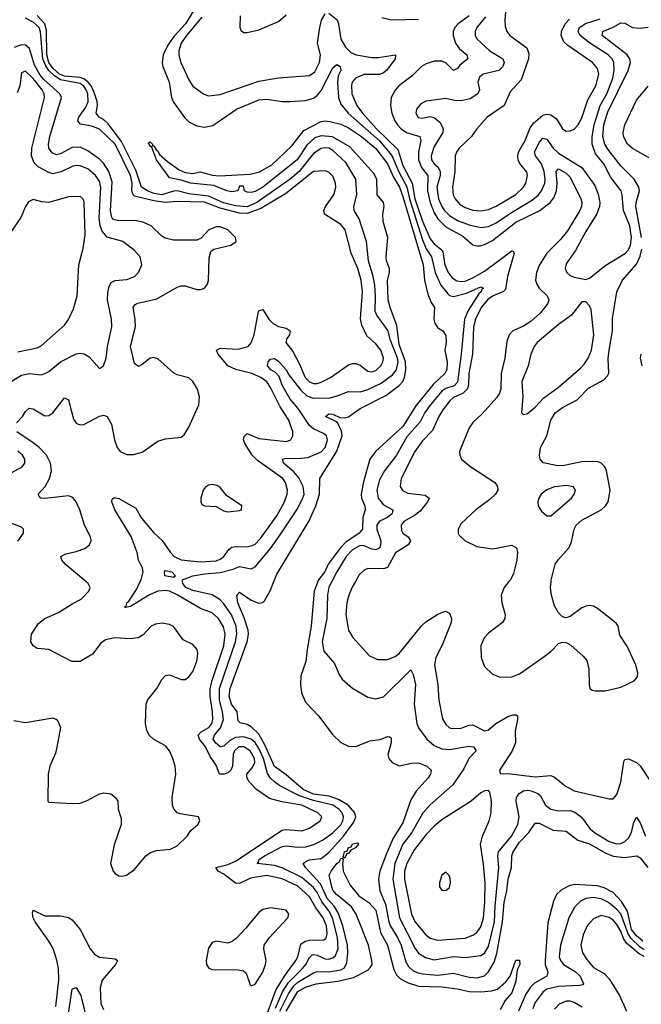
# Model space of a CAD drawing. Header units: inches. Extents: x 1649636 to 1815363, y 506543 to 641975.
# Tile 593 of 656: x 1751440 to 1754635, y 597825 to 602891. Entities that reach past the tile are written whole.
import ezdxf

# ---------------------------------------------------------------- set-up
doc = ezdxf.new("R2010")
doc.units = ezdxf.units.IN
doc.header["$MEASUREMENT"] = 0
doc.layers.add('B7559', color=7, linetype='Continuous')
doc.layers.add('B7650', color=7, linetype='Continuous')

msp = doc.modelspace()

# ---------------------------------------------------------------- linework, layer by layer
at = {"layer": 'B7559', "color": 5}
for points, elevation in [([(1751410, 599285.7), (1751470, 599275.8), (1751610, 599299.5), (1751630, 599290.4), (1751638.4, 599278.4), (1751649, 599249), (1751631.5, 599148.5), (1751623.3, 599116.7), (1751595.3, 599050), (1751586.7, 599010), (1751584.7, 598870), (1751590, 598866), (1751710, 598858.9), (1751750, 598860.9), (1751786.7, 598873.3), (1751850, 598908.7), (1751870, 598912.9), (1751907.7, 598907.7), (1751932.4, 598890), (1751943.7, 598870), (1751946, 598830), (1751961, 598781), (1751962.4, 598750), (1751925.1, 598645.1), (1751907, 598550), (1751920.4, 598510), (1751930, 598498), (1751950, 598486.7), (1751964.4, 598484.4), (1751989, 598490), (1752030, 598518.4), (1752087.6, 598590), (1752112.9, 598607.1), (1752143.1, 598616.9), (1752215.5, 598624.4), (1752250, 598640.3), (1752300.4, 598690), (1752319.6, 598720.4), (1752356.2, 598750), (1752366.6, 598770), (1752359, 598790), (1752265.5, 598805.5), (1752250, 598810.9), (1752231.7, 598831.7), (1752225.6, 598850), (1752223.6, 598890), (1752243.4, 599010), (1752238.5, 599050), (1752226.9, 599090), (1752209.9, 599130), (1752190, 599155.9), (1752130, 599187.7), (1752107.9, 599207.9), (1752093.2, 599233.2), (1752087.5, 599270), (1752089.8, 599370), (1752097.8, 599390), (1752144.1, 599450), (1752170, 599497), (1752190, 599516.5), (1752210, 599520.9), (1752270, 599495.6), (1752290, 599496.8), (1752310, 599510.9), (1752330, 599537.4), (1752349.9, 599590), (1752355.1, 599630), (1752352.5, 599650), (1752330, 599677.3), (1752280.3, 599700.3), (1752230, 599768.9), (1752210, 599779.5), (1752170, 599786.1), (1752138.4, 599781.6), (1752115.6, 599770), (1752074.5, 599725.5), (1752049.6, 599710.4), (1752010, 599705.3), (1751929.2, 599710.8), (1751880.2, 599699.8), (1751856.9, 599683.1), (1751813.8, 599626.2), (1751750, 599589.8), (1751708.6, 599588.6), (1751590, 599650.6), (1751530, 599655.8), (1751509.2, 599669.2), (1751498, 599690), (1751501.4, 599730), (1751536.1, 599783.9), (1751570, 599809.4), (1751639.2, 599840.8), (1751710, 599886.3), (1751756, 599910), (1751795.6, 599950), (1751801.7, 599970), (1751791.1, 599990), (1751779.3, 600000)], 520), ([(1752694.9, 597730), (1752757.8, 597902.3), (1752804.3, 597975.7), (1752858.9, 598050), (1752869.3, 598070), (1752885.9, 598134.1), (1752906.8, 598150), (1752930, 598155.7), (1753003.7, 598156.3), (1753014.8, 598165.2), (1753021.1, 598190), (1753016.6, 598230), (1752999.6, 598270), (1752962.1, 598322.1), (1752930, 598379.1), (1752870, 598433.5), (1752790, 598470.5), (1752710, 598487.6), (1752626.1, 598473.9), (1752570, 598446.4), (1752550, 598449.4), (1752490, 598495.2), (1752460.5, 598510), (1752447.7, 598530), (1752510, 598545.2), (1752550, 598561.8), (1752790, 598720.7), (1752810, 598724.5), (1752890, 598718.2), (1752930, 598731.3), (1752984.8, 598770), (1752993.8, 598790), (1752973.1, 598810), (1752890.7, 598850), (1752787.1, 598867.1), (1752723.9, 598883.9), (1752657.9, 598930), (1752619.1, 598970), (1752607.6, 598992.4), (1752607.2, 599010), (1752636.3, 599043.7), (1752649.2, 599070), (1752647.2, 599090), (1752624.2, 599130), (1752592.3, 599150), (1752566.3, 599150), (1752543.5, 599130), (1752537.1, 599110), (1752534.4, 599050), (1752525, 599030), (1752510, 599017.1), (1752491, 599009), (1752467.3, 599010), (1752450, 599055.3), (1752419.8, 599099.8), (1752395.5, 599150), (1752365.1, 599190), (1752356.9, 599210), (1752372.7, 599227.3), (1752412.3, 599250), (1752427, 599270), (1752432.4, 599290), (1752431.1, 599328.9), (1752418.7, 599410), (1752419.5, 599450), (1752428.8, 599491.2), (1752490, 599670.3), (1752496.8, 599730), (1752487.1, 599767.1), (1752462.3, 599810), (1752430, 599839.9), (1752370, 599862.4), (1752250, 599932.5), (1752210, 599950.3), (1752190, 599954.1), (1752150, 599951.2), (1752107.8, 599932.2), (1752010, 599872.5), (1751986.3, 599866.3), (1751978, 599870), (1751986.6, 599873.4), (1751990.8, 599890), (1752001.1, 599898.9), (1752040, 599960), (1752059.9, 600000)], 480), ([(1752754.2, 597805.7), (1752790.9, 597889.1), (1752822.2, 597937.8), (1752893.9, 598010), (1752910.6, 598030), (1752930, 598065.8), (1752942.3, 598077.7), (1752950, 598082.3), (1752970, 598078.8), (1753010, 598059.1), (1753030, 598058.2), (1753050, 598064.8), (1753063.3, 598076.7), (1753076.8, 598110), (1753073.6, 598170), (1753048, 598270), (1753030, 598306.4), (1752992.6, 598352.6), (1752970, 598400.5), (1752950, 598426.7), (1752890, 598477.9), (1752790, 598526.9), (1752750, 598539.6), (1752660.5, 598550), (1752666.2, 598553.9), (1752670.7, 598570), (1752698.8, 598590), (1752790, 598637.2), (1752810, 598640.5), (1752870, 598633.9), (1752910, 598636), (1752952.3, 598647.7), (1752997.3, 598670), (1753050, 598707.2), (1753090, 598749.6), (1753100.7, 598770), (1753104.4, 598790), (1753097.8, 598810), (1753080.6, 598830), (1753050, 598850.6), (1752950, 598873.9), (1752878.1, 598898.1), (1752777.7, 598950), (1752750, 598969.9), (1752728.9, 598988.9), (1752713.3, 599013.3), (1752694, 599090), (1752670, 599141.2), (1752650, 599172.9), (1752630, 599189.1), (1752590, 599201.9), (1752550, 599198.5), (1752519.3, 599180.7), (1752490, 599153.7), (1752470, 599149.3), (1752445.8, 599170), (1752434.8, 599190), (1752441.3, 599210), (1752471.8, 599248.2), (1752486.9, 599290), (1752483.2, 599330), (1752467, 599390), (1752466.4, 599450), (1752549.4, 599690), (1752556.3, 599730), (1752552.8, 599770), (1752528.6, 599828.6), (1752490, 599885.6), (1752470, 599906.5), (1752430, 599932.3), (1752330, 599953.7), (1752293.8, 599970), (1752279.1, 599990), (1752277.7, 600000)], 460), ([(1752777.1, 597790), (1752821, 597879), (1752850, 597920.9), (1752870, 597938.7), (1752950, 597987.2), (1752970, 597995), (1753030, 597992.4), (1753090, 598002.6), (1753110, 598012.8), (1753122, 598038), (1753127.4, 598090), (1753125.3, 598130), (1753100.9, 598230), (1753076.3, 598296.3), (1753057.1, 598330), (1753020.9, 598370), (1752985.7, 598445.7), (1752909.9, 598530), (1752896.8, 598550), (1752915.7, 598564.3), (1752930, 598568.4), (1752990, 598575.4), (1753030, 598606), (1753103.8, 598690), (1753157.6, 598762.4), (1753167.5, 598790), (1753162.9, 598810), (1753128, 598850), (1753078.3, 598878.3), (1753030, 598896.9), (1752950, 598906.2), (1752896.5, 598930), (1752810, 599006.5), (1752750, 599049.2), (1752700.1, 599160.1), (1752670, 599215.4), (1752630, 599252.8), (1752610, 599264.6), (1752572.8, 599272.8), (1752563.7, 599283.7), (1752557.2, 599330), (1752528.9, 599370), (1752517.5, 599410), (1752522.7, 599450), (1752609, 599690), (1752617, 599730), (1752614.8, 599750), (1752594.3, 599814.3), (1752561.5, 599890), (1752555.4, 599930), (1752570, 599945.7), (1752630, 599904.3), (1752670, 599888.6), (1752690, 599893.4), (1752698.2, 599901.8), (1752730, 599956), (1752747, 600000)], 440), ([(1752972.2, 600000), (1752953.3, 599950), (1752938.5, 599770), (1752917.1, 599650), (1752910.9, 599589.1), (1752884.9, 599515.1), (1752883.1, 599470), (1752887.9, 599427.9), (1752910, 599379), (1752976.6, 599310), (1753050, 599211.1), (1753090, 599172.8), (1753130, 599153.7), (1753167.9, 599152), (1753239.6, 599180.4), (1753292.2, 599187.8), (1753330, 599202.4), (1753340.7, 599200.7), (1753350, 599196), (1753350.3, 599170.2), (1753332.2, 599110), (1753338.4, 599090), (1753354, 599070), (1753390, 599053), (1753454.2, 599065.8), (1753490, 599066.9), (1753533, 599050), (1753554.9, 599030), (1753551.4, 599010), (1753539.2, 598990), (1753478.8, 598921.2), (1753450, 598876.8), (1753410, 598758.5), (1753360.5, 598679.5), (1753324.5, 598595.5), (1753291.7, 598510), (1753284.9, 598470), (1753291, 598410), (1753321.1, 598341.1), (1753337.8, 598250), (1753346.6, 598226.6), (1753381.9, 598170), (1753400.9, 598130), (1753424.3, 598044.3), (1753439.5, 598019.5), (1753460.2, 598000.2), (1753486.9, 597986.9), (1753510, 597981.8), (1753590, 597975.6), (1753670, 597984.8), (1753750, 597964.5), (1753790, 597962.1), (1753830, 597972.3), (1753850, 597992), (1753878.6, 598041.4), (1753892.4, 598087.6), (1753921.7, 598250), (1753929.7, 598350), (1753943.7, 598410), (1753950.7, 598470), (1753967.4, 598530), (1753970.6, 598590), (1753976.5, 598610), (1754010, 598658.9), (1754056.6, 598710), (1754090, 598757.1), (1754110, 598757.3), (1754181.8, 598721.8), (1754250, 598715.5), (1754309.5, 598670), (1754370, 598650.7), (1754450, 598604.1), (1754490, 598587.3), (1754550, 598580.1), (1754611.8, 598590), (1754630, 598578.8), (1754669.4, 598530)], 440), ([(1753045, 600000), (1753030, 599970.8), (1753022.4, 599930), (1753019.2, 599810), (1752995, 599690), (1753002.7, 599642.7), (1753059.1, 599579.1), (1753082.5, 599522.5), (1753097.9, 599497.9), (1753150, 599452.6), (1753230, 599405.2), (1753270, 599397.6), (1753310, 599407.9), (1753450, 599545.3), (1753462.5, 599522.5), (1753474, 599470), (1753467, 599370), (1753481, 599270), (1753490, 599247.9), (1753532.4, 599190), (1753570, 599156.2), (1753610, 599140.3), (1753650, 599135.8), (1753750, 599153.7), (1753772.2, 599150), (1753786, 599130), (1753749.3, 599090.7), (1753722.8, 599037.2), (1753665.8, 598954.2), (1753550, 598852.1), (1753510, 598806.8), (1753455.4, 598710), (1753409, 598650), (1753368.9, 598550), (1753357.8, 598470), (1753393, 598270), (1753472.9, 598112.9), (1753490, 598088.8), (1753525.5, 598065.5), (1753570, 598054.2), (1753670, 598071.5), (1753730, 598065.8), (1753810, 598076.4), (1753830, 598088.8), (1753850, 598123.2), (1753880.8, 598250), (1753884.2, 598330), (1753903.5, 598530), (1753898.3, 598590), (1753900.6, 598610), (1753967.8, 598690), (1754000.8, 598750), (1754007, 598790), (1753991.4, 598870), (1753994.5, 598890), (1754007.3, 598910), (1754030, 598923.8), (1754050, 598927.4), (1754070, 598923.4), (1754102.8, 598910), (1754117.7, 598897.7), (1754142.3, 598850), (1754170, 598829.5), (1754210, 598820.8), (1754270, 598822.5), (1754294.2, 598814.2), (1754328.3, 598788.3), (1754370.1, 598730), (1754394.6, 598710), (1754470, 598663.8), (1754508.3, 598651.7), (1754530, 598652.8), (1754550, 598662.8), (1754570, 598680.7), (1754585.4, 598710), (1754597.7, 598762.3), (1754610, 598788.2), (1754630, 598759.3), (1754657.3, 598690)], 460), ([(1753165.4, 600000), (1753149.3, 599970.7), (1753131.9, 599930), (1753121.5, 599890), (1753116.8, 599830), (1753130.2, 599750), (1753152.5, 599712.5), (1753238.1, 599618.1), (1753279.8, 599599.8), (1753330, 599599), (1753370, 599614.3), (1753390, 599629.4), (1753506.4, 599773.6), (1753527.3, 599792.7), (1753590, 599832.1), (1753628.7, 599848.7), (1753650, 599837), (1753659.1, 599810), (1753657.4, 599790), (1753610.2, 599670.2), (1753578.9, 599610), (1753571.5, 599571.5), (1753590.1, 599470), (1753594.3, 599390), (1753613.7, 599293.7), (1753630, 599264.7), (1753650, 599247.6), (1753663.5, 599243.5), (1753710, 599245.8), (1753750, 599262), (1753770, 599263.9), (1753830, 599233), (1753850, 599237.8), (1753888.2, 599270), (1753950, 599306), (1753974.4, 599314.4), (1753990, 599315), (1753999, 599310), (1753999.2, 599290), (1753987, 599230), (1753988.7, 599170), (1753970, 599125.3), (1753906, 599030), (1753910.9, 599010.9), (1753950, 599013.4), (1754090, 598996.3), (1754170, 599002.2), (1754190, 598993.5), (1754243.5, 598950), (1754290, 598923.4), (1754470, 598881.7), (1754490, 598883.1), (1754510, 598905.5), (1754530, 598968.2), (1754545, 599075), (1754550, 599084.2), (1754570, 599087.5), (1754610.1, 599070.1), (1754630, 599052.3), (1754690, 598961.5)], 480), ([(1753954.7, 600000), (1753930.1, 599969.9), (1753915.9, 599930), (1753918.4, 599890), (1753934.8, 599830), (1753934.5, 599810), (1753922.7, 599790), (1753850, 599735.4), (1753827.5, 599710), (1753810.1, 599670), (1753812.1, 599610), (1753830, 599563.6), (1753870, 599524.2), (1753910, 599507.7), (1753970, 599509.3), (1754010, 599526.3), (1754129.7, 599610), (1754170, 599640.7), (1754210, 599682.3), (1754230, 599689), (1754250, 599686.3), (1754272.9, 599672.9), (1754336.7, 599616.7), (1754354.9, 599594.9), (1754365.6, 599550), (1754367.1, 599467.1), (1754371.6, 599451.5), (1754382.2, 599442.2), (1754398, 599438), (1754450, 599438.8), (1754530, 599457.8), (1754599.5, 599490), (1754616.2, 599510), (1754618.4, 599530), (1754606.9, 599570), (1754564.5, 599664.5), (1754524.9, 599724.9), (1754516, 599770), (1754506.9, 599786.9), (1754410, 599861.7), (1754390, 599873.3), (1754370, 599876.4), (1754350, 599874.2), (1754330, 599865.7), (1754270, 599821.1), (1754250, 599814), (1754230, 599818), (1754210, 599838.7), (1754190, 599876.2), (1754174, 599930), (1754169, 599970), (1754171.5, 600000)], 520), ([(1752809.8, 597790), (1752870, 597891.1), (1752910, 597914.4), (1752963.9, 597930), (1753075, 597945), (1753156.7, 597963.3), (1753230, 598001.5), (1753243.9, 598016.1), (1753251.1, 598030), (1753251, 598050), (1753233.9, 598130), (1753169.9, 598290), (1753146.1, 598326.1), (1753068.2, 598390), (1753050, 598412.3), (1753044.4, 598430), (1753031.6, 598490), (1753040.7, 598510), (1753070, 598550.2), (1753081.8, 598558.2), (1753090, 598575.8), (1753098, 598578), (1753102.8, 598570), (1753098.6, 598550), (1753102, 598510), (1753138.5, 598438.5), (1753183.3, 598383.3), (1753235.4, 598350), (1753270.8, 598310), (1753294.2, 598194.2), (1753330.1, 598130.1), (1753364.1, 598004.1), (1753377.5, 597977.5), (1753397.1, 597957.1), (1753436.3, 597936.3), (1753490, 597919.3), (1753610, 597915.6), (1753690, 597904.8), (1753750, 597890.8), (1753810, 597889.4), (1753865.2, 597894.8), (1753896.6, 597903.4), (1753939.4, 597940.6), (1753961.3, 597970), (1753990, 598052), (1754010, 598052), (1754011.4, 598030), (1753997.3, 598002.7), (1753990, 597943.7), (1753970, 597884), (1753935.8, 597844.2), (1753910, 597797)], 420), ([(1754642.6, 598150), (1754610, 598176.9), (1754584.5, 598210), (1754564.2, 598304.2), (1754533.5, 598353.5), (1754490, 598400.6), (1754444.6, 598424.6), (1754410, 598435.2), (1754290, 598441), (1754264.6, 598435.4), (1754225.2, 598414.8), (1754200.1, 598390), (1754183.6, 598356.4), (1754155.7, 598244.3), (1754140.6, 598050), (1754141.4, 598030), (1754155.5, 597990), (1754149.6, 597970.4), (1754086.2, 597933.8), (1754065.9, 597914.1), (1754041.9, 597878.1), (1754003.6, 597790)], 440), ([(1754650, 598105.9), (1754630, 598119.2), (1754584.2, 598164.1), (1754567.6, 598187.6), (1754530, 598290.3), (1754510, 598313.4), (1754466.6, 598350), (1754430, 598368), (1754390, 598374.9), (1754350.5, 598369.5), (1754323.3, 598356.7), (1754293.9, 598326.1), (1754263.6, 598270), (1754220.7, 598130), (1754213.8, 598070), (1754219.3, 598050), (1754235.9, 598030), (1754294.7, 597994.7), (1754320.6, 597970), (1754338, 597930), (1754334.7, 597925.3), (1754317.4, 597922.6), (1754210, 597917.9), (1754150, 597902.6), (1754131.5, 597890), (1754090, 597835.2), (1754078.1, 597801.9)], 460), ([(1751626.4, 597813.6), (1751641.5, 597950), (1751639.5, 598010), (1751631.7, 598051.7), (1751612.1, 598112.1), (1751590.3, 598150.3), (1751518.8, 598250), (1751508.7, 598270), (1751505.6, 598294.4), (1751510, 598310.4), (1751570, 598280.5), (1751650, 598281.1), (1751690, 598271.2), (1751710, 598259.8), (1751750.8, 598210.8), (1751801.9, 598110), (1751823.9, 598083.9), (1751850, 598068.1), (1751930, 598059), (1751942, 598050), (1751932.8, 598030), (1751864, 597950), (1751853.6, 597910), (1751857.3, 597830), (1751870, 597798.6)], 480), ([(1754650, 598071.9), (1754624.6, 598084.6), (1754559.4, 598139.4), (1754543.4, 598163.4), (1754530, 598201.5), (1754510, 598236.7), (1754490, 598258.7), (1754470, 598272.4), (1754430, 598281.8), (1754390, 598265.2), (1754357.5, 598230), (1754337, 598183), (1754324.8, 598130), (1754333.2, 598090), (1754355.3, 598055.3), (1754390, 598015.2), (1754444.4, 597984.4), (1754470, 597956.5), (1754524.1, 597870), (1754560.1, 597790)], 480), ([(1751678.8, 597701.2), (1751710, 597903), (1751730, 597911.5), (1751755, 597870), (1751789, 597730)], 460), ([(1754331.2, 597810), (1754290, 597834.9), (1754270, 597841.1), (1754250, 597841.9), (1754213.6, 597826.4), (1754190, 597800.3)], 480)]:
    msp.add_lwpolyline(points, dxfattribs=dict(at, elevation=elevation))
for points, elevation in [([(1753850, 598926), (1753830, 598924.2), (1753810, 598912.8), (1753761.1, 598870), (1753610, 598774.1), (1753570, 598742.2), (1753530, 598699), (1753470, 598621.3), (1753430.5, 598550), (1753418.7, 598510), (1753418.3, 598470), (1753453.7, 598290), (1753472.1, 598252.1), (1753525.3, 598185.3), (1753550, 598165), (1753590, 598154.7), (1753730, 598166.2), (1753770, 598181.4), (1753790, 598194.6), (1753810, 598223.2), (1753823.9, 598270), (1753831.5, 598350), (1753832.6, 598450), (1753824.7, 598544.7), (1753808.9, 598650), (1753818.6, 598690), (1753854.2, 598770), (1753863.1, 598810), (1753864.8, 598870), (1753856.4, 598916.4)], 480), ([(1753110, 598577.2), (1753102, 598582), (1753110, 598610.2), (1753124.7, 598615.3), (1753127.7, 598630), (1753144.4, 598635.6), (1753150, 598650.2), (1753175.9, 598655.9), (1753181, 598650), (1753166, 598630), (1753142.4, 598617.6), (1753130, 598602), (1753120.9, 598599.1)], 420), ([(1753630, 598504.5), (1753610, 598489.4), (1753597.3, 598450), (1753598.9, 598430), (1753610, 598412.7), (1753630, 598410.4), (1753650, 598426), (1753655.3, 598450), (1753653.1, 598473.1), (1753648.1, 598488.1)], 520), ([(1752730, 598321.2), (1752690, 598312.9), (1752670, 598297.8), (1752602.4, 598217.6), (1752554.4, 598165.6), (1752532.2, 598147.8), (1752510, 598140.8), (1752450, 598149.8), (1752430, 598143.5), (1752410, 598115.1), (1752398, 598050), (1752400.3, 598030), (1752411.5, 598011.5), (1752430, 598005.2), (1752563.5, 598003.5), (1752590, 597996.9), (1752604.8, 597984.8), (1752625.4, 597925.4), (1752630, 597920.5), (1752650, 597928.8), (1752689.8, 597990), (1752702.9, 598030), (1752706.4, 598050), (1752695, 598110), (1752697.2, 598130), (1752724.4, 598170), (1752818.9, 598270), (1752824.2, 598290), (1752809.9, 598309.9)], 520)]:
    msp.add_lwpolyline(points, close=True, dxfattribs=dict(at, elevation=elevation))
at = {"layer": 'B7650', "color": 5}
for points, elevation in [([(1752370, 602996.1), (1752293, 602870), (1752233.4, 602806.6), (1752201, 602759), (1752177.5, 602710), (1752171.9, 602670), (1752175.5, 602650), (1752208.8, 602568.8), (1752220.7, 602490), (1752230, 602466.7), (1752287.9, 602388), (1752310, 602365.8), (1752350, 602345.5), (1752390, 602338), (1752433.4, 602346.6), (1752554.2, 602430), (1752670, 602478.3), (1752710, 602482.6), (1752790, 602470.7), (1752830, 602470.1), (1752910, 602475.4), (1752950, 602486.9), (1752970, 602500.4), (1752990, 602526.1), (1753050, 602643.9), (1753070, 602660.7), (1753087, 602650), (1753090.1, 602630), (1753077.5, 602602.6), (1753073.8, 602566.2), (1753079.4, 602490), (1753090, 602456.3), (1753128.5, 602410), (1753290, 602267.8), (1753352.9, 602192.9), (1753388.9, 602108.9), (1753430.7, 602030.7), (1753444.1, 601970), (1753510, 601758.7), (1753530, 601712), (1753557.6, 601670), (1753575, 601590), (1753605.7, 601525.7), (1753640.1, 601480.1), (1753650, 601471.6), (1753670, 601466.1), (1753736.7, 601483.3), (1753810, 601516.8), (1753824.6, 601510), (1753815.7, 601504.3), (1753811.5, 601490), (1753800.2, 601479.8), (1753745.1, 601394.9), (1753726.1, 601350), (1753709.7, 601169.7), (1753690, 601025.7), (1753673, 601007), (1753630, 600993.1), (1753610, 600979.7), (1753550, 600908.4), (1753522.5, 600870), (1753498.5, 600821.5), (1753430, 600744.7), (1753376.9, 600650), (1753315.7, 600570), (1753290, 600523.5), (1753275.2, 600470), (1753283.4, 600430), (1753310, 600395.6), (1753358.2, 600370), (1753355.1, 600350), (1753350, 600345), (1753330, 600329), (1753289.1, 600310.9), (1753275.9, 600290), (1753276.3, 600270), (1753296.9, 600210), (1753295.5, 600184.5), (1753288.2, 600171.8), (1753270, 600163.6), (1753250, 600167.3), (1753210, 600184.5), (1753190, 600185.3), (1753150, 600163), (1753119, 600130), (1753070.5, 600050), (1753045, 600000)], 460), ([(1753940.6, 602970), (1753933.4, 602890), (1753935, 602855.1), (1753944.2, 602830), (1753960.2, 602810), (1754046.7, 602746.7), (1754057.4, 602717.4), (1754054.8, 602690), (1754018.1, 602581.9), (1753960.9, 602519.1), (1753931.3, 602448.7), (1753843.6, 602390), (1753790.2, 602330), (1753762, 602290), (1753699.3, 602230), (1753686.2, 602210), (1753679.4, 602190), (1753676.6, 602110), (1753664.4, 602030), (1753669.1, 601990), (1753678, 601970), (1753701.6, 601941.6), (1753730, 601924.2), (1753770, 601911.6), (1753810, 601907.4), (1753850, 601914.7), (1753890, 601931.6), (1753990, 601991.8), (1754029.2, 602030), (1754041.4, 602050), (1754051.1, 602090), (1754047.1, 602107.1), (1754011.4, 602151.4), (1754002.6, 602170), (1754000.9, 602190), (1754006.5, 602213.5), (1754038.4, 602270), (1754065, 602335), (1754081, 602359), (1754130, 602398.8), (1754150, 602404.1), (1754170, 602401.4), (1754200.1, 602380.1), (1754230, 602329.1), (1754250, 602317.4), (1754270, 602318.9), (1754290, 602327.6), (1754310, 602347.6), (1754330, 602385.7), (1754360.7, 602479.3), (1754400.9, 602550), (1754416.7, 602610), (1754410, 602640.4), (1754384, 602670), (1754258.3, 602758.3), (1754237.7, 602777.7), (1754223.6, 602810), (1754225.6, 602830), (1754243.9, 602870), (1754265.7, 602894.3)], 560), ([(1752059.9, 600000), (1752064.8, 600010), (1752074.9, 600050), (1752070.4, 600070), (1752050.4, 600110), (1752044, 600150), (1752012.6, 600232.6), (1751929.4, 600370), (1751914, 600410), (1751915.8, 600424.2), (1751926.8, 600433.2), (1751950, 600427.1), (1752037.1, 600377.1), (1752066.9, 600326.9), (1752130, 600251.4), (1752171.9, 600211.9), (1752214.7, 600150), (1752233.5, 600130), (1752270, 600112.1), (1752370, 600102.1), (1752450, 600106.9), (1752470, 600115), (1752489.9, 600130), (1752514.4, 600165.6), (1752530, 600176.7), (1752550, 600181), (1752610, 600178.5), (1752634.9, 600185.1), (1752650, 600193.3), (1752678.1, 600221.9), (1752761.3, 600338.7), (1752801.5, 600410), (1752814.9, 600450), (1752816, 600470), (1752806.3, 600510), (1752792, 600530), (1752663.2, 600623.2), (1752635.2, 600650), (1752598, 600710), (1752590.8, 600730), (1752593.2, 600746.8), (1752610, 600762.3), (1752670, 600735.6), (1752810, 600720.1), (1752834.2, 600730), (1752844.1, 600750), (1752844.6, 600770), (1752823.2, 600830), (1752779.2, 600899.2), (1752730, 600999.4), (1752710, 601028.5), (1752679, 601050), (1752634, 601070), (1752551.7, 601091.7), (1752510.7, 601110), (1752459.5, 601170), (1752451, 601190), (1752470, 601201.3), (1752563.7, 601196.3), (1752614.5, 601210), (1752630, 601228.9), (1752644.9, 601270), (1752667.9, 601390), (1752670, 601394.3), (1752690, 601399.6), (1752720.8, 601350), (1752745.5, 601325.5), (1752770, 601311.7), (1752810, 601304.5), (1752830.1, 601290.1), (1752827.1, 601270), (1752813.6, 601250), (1752807.3, 601230), (1752844.2, 601184.2), (1752878.9, 601118.9), (1752908.1, 601050), (1752930, 601027.5), (1752950, 601019.8), (1752970, 601019.6), (1752990, 601025.4), (1753037.7, 601050), (1753130, 601115.2), (1753150, 601122.3), (1753170, 601122), (1753190, 601114.2), (1753230, 601082.9), (1753250, 601079.4), (1753270, 601086.3), (1753296.1, 601110), (1753307.6, 601130), (1753311, 601150), (1753297.2, 601190), (1753270, 601223.1), (1753223.9, 601263.9), (1753199.2, 601319.2), (1753192.6, 601352.6), (1753201.8, 601490), (1753195.3, 601550), (1753178.1, 601610), (1753144.5, 601690), (1753112.6, 601810), (1753090, 601836.5), (1753007.7, 601890), (1753003.5, 601910), (1753011.5, 601930), (1753054.8, 601990), (1753065, 602030), (1753063.1, 602050), (1753050, 602085.6), (1753030, 602106.6), (1753010, 602113.4), (1752950, 602109.2), (1752805.6, 601994.4), (1752679.7, 601920.3), (1752610, 601893.2), (1752570, 601896), (1752470, 601921.6), (1752390, 601951.9), (1752250, 601954.8), (1752190, 601949.7), (1752130, 601958.3), (1752030, 601983.5), (1752022.7, 601990), (1752017.1, 602010), (1752017.8, 602050), (1752010.1, 602090.1), (1751930.8, 602250), (1751850, 602327.7), (1751810, 602343.6), (1751753, 602353), (1751738.9, 602370), (1751744, 602390), (1751779.9, 602440.1), (1751791.7, 602468.3), (1751790.6, 602509.4), (1751782, 602530), (1751769.1, 602549.1), (1751750, 602562), (1751650, 602580.7), (1751620.1, 602600.1), (1751590, 602629), (1751573.5, 602653.5), (1751558.8, 602690), (1751547.7, 602827.7), (1751540.4, 602850), (1751510, 602878.9), (1751470, 602898.3)], 480), ([(1752277.7, 600000), (1752276.3, 600010), (1752330.7, 600029.3), (1752390, 600039.8), (1752470, 600046.4), (1752536.5, 600063.5), (1752570, 600078.1), (1752630, 600065.1), (1752650, 600075.5), (1752729.9, 600170), (1752779.8, 600240.2), (1752863.8, 600370), (1752894.2, 600425.8), (1752901.7, 600450), (1752896.7, 600490), (1752874.6, 600534.5), (1752850, 600565.4), (1752796.3, 600610), (1752791.2, 600630), (1752810, 600635.8), (1752870, 600633.9), (1752921.1, 600638.9), (1752990, 600667.3), (1753011, 600690), (1753021.9, 600730), (1753017.2, 600750), (1753001.7, 600761.7), (1752950, 600785.3), (1752930, 600803), (1752871.4, 600891.4), (1752830, 600938), (1752790, 601009.9), (1752774.5, 601054.5), (1752755, 601075), (1752730.6, 601090), (1752714.2, 601110), (1752717.7, 601130), (1752730, 601145), (1752750, 601147.1), (1752770, 601133.3), (1752810, 601090.1), (1752823.8, 601063.8), (1752884.7, 600984.7), (1752916.5, 600956.5), (1752950, 600943.9), (1753034.2, 600945.8), (1753066.7, 600953.3), (1753130, 600978), (1753190, 600976), (1753230, 600987.7), (1753298.4, 601021.6), (1753356.3, 601063.7), (1753376.5, 601090), (1753385.8, 601130), (1753382.4, 601150), (1753345.1, 601245.1), (1753334.4, 601290), (1753275.1, 601370), (1753267.4, 601390), (1753269.7, 601470.3), (1753265.7, 601525.7), (1753257.6, 601570), (1753233.3, 601650), (1753222.8, 601750), (1753185.8, 601865.8), (1753160.2, 601910), (1753157.5, 601930), (1753173.2, 601990), (1753167.1, 602070), (1753115.9, 602155.9), (1753050, 602218), (1753030, 602229.1), (1753010, 602232.4), (1752990, 602228.6), (1752950, 602202.5), (1752877, 602110), (1752830, 602070.4), (1752658.6, 601950), (1752610, 601928.9), (1752550, 601932.7), (1752488.4, 601948.4), (1752410, 601983.4), (1752310, 601995.3), (1752250, 602010.2), (1752230, 602009.2), (1752170, 601989.6), (1752130, 601996.2), (1752097.5, 602010), (1752066.8, 602030), (1752036.5, 602116.5), (1751963.6, 602263.6), (1751894.8, 602354.8), (1751870, 602377.4), (1751848.5, 602390), (1751833.5, 602410), (1751840, 602450), (1751838, 602470), (1751821.5, 602521.5), (1751806.8, 602550), (1751790.7, 602570.7), (1751770, 602586.6), (1751750, 602592.9), (1751670, 602599.8), (1751645.2, 602610), (1751610, 602640.7), (1751590, 602671.1), (1751580, 602710), (1751577.3, 602837.3), (1751569.4, 602869.4), (1751530, 602913.1)], 460), ([(1752376.4, 602903.6), (1752297.6, 602810), (1752269.7, 602770), (1752257.6, 602730), (1752257.3, 602710), (1752269, 602670), (1752310, 602581.1), (1752329.5, 602549.5), (1752387.3, 602507.3), (1752410, 602499.7), (1752470, 602506.4), (1752670, 602573.7), (1752770.9, 602590.9), (1752930, 602603), (1752957.2, 602622.8), (1752981.8, 602670), (1752986.1, 602710), (1752971.3, 602770), (1752982.6, 602850), (1752992.1, 602887.9), (1753010, 602921.3)], 480), ([(1752573, 602910), (1752571.6, 602851.6), (1752577.4, 602837.4), (1752590, 602825.7), (1752610, 602824.9), (1752670, 602838.6), (1752770, 602881.6), (1752810, 602916.5)], 520), ([(1753030, 602924.7), (1753071.6, 602890), (1753079.6, 602870), (1753090.6, 602790), (1753114.3, 602750), (1753142.1, 602722.1), (1753170.1, 602710.1), (1753250, 602696.4), (1753283, 602697), (1753371.8, 602710), (1753370.1, 602690), (1753325.9, 602630), (1753310, 602617.3), (1753290, 602608.7), (1753210, 602609.6), (1753165.4, 602590), (1753149.6, 602570), (1753145.9, 602554.1), (1753147.3, 602510), (1753172.8, 602450), (1753201.9, 602410), (1753274.9, 602330), (1753383.1, 602223.1), (1753410, 602140.3), (1753457.1, 602050), (1753471.5, 601970), (1753510, 601854.8), (1753550, 601764), (1753570, 601738.3), (1753605.7, 601710), (1753615.8, 601695.8), (1753626.3, 601630), (1753643, 601590), (1753663.3, 601563.3), (1753687.4, 601547.4), (1753710, 601543.8), (1753730, 601546.3), (1753770, 601562.7), (1753830, 601596.3), (1753970, 601701.8), (1753978.7, 601698.7), (1753981.4, 601690), (1753948.3, 601570), (1753936.7, 601503.3), (1753927.6, 601492.4), (1753871.1, 601468.9), (1753845.4, 601450), (1753812.8, 601410), (1753783.3, 601350), (1753773.5, 601310), (1753768.5, 601170), (1753748.2, 601070), (1753746.3, 601010), (1753740.1, 600990), (1753719.5, 600970), (1753670, 600947.8), (1753650.5, 600930), (1753615.6, 600884.4), (1753593.9, 600850), (1753562.3, 600777.7), (1753510, 600723.8), (1753471.3, 600668.7), (1753401.2, 600530), (1753395.3, 600490), (1753407.9, 600467.9), (1753434.7, 600454.7), (1753524, 600444), (1753545, 600430), (1753536.3, 600410), (1753498, 600362), (1753470, 600339.6), (1753415, 600310), (1753401, 600290), (1753402.5, 600262.5), (1753410.2, 600250), (1753436.5, 600230), (1753449.2, 600210), (1753436.2, 600190), (1753372.7, 600147.3), (1753330, 600072.5), (1753310, 600066), (1753230, 600067.6), (1753210, 600059.4), (1753184.8, 600035.2), (1753165.4, 600000)], 480), ([(1753301.5, 602901.5), (1753350, 602890.7), (1753490, 602894.1)], 520), ([(1753750, 602909.9), (1753694.3, 602870), (1753677.2, 602850), (1753668.9, 602830), (1753668.1, 602810), (1753680.3, 602770), (1753701.5, 602741.5), (1753738.4, 602710), (1753743.2, 602690), (1753703.2, 602656.8), (1753690, 602638.9), (1753670, 602629.8), (1753630, 602668.4), (1753610, 602677.3), (1753570, 602677.4), (1753530, 602664.5), (1753506.1, 602650), (1753457.6, 602602.4), (1753389.1, 602550), (1753370, 602529.1), (1753349.1, 602490), (1753345.6, 602450), (1753352.4, 602410), (1753368.4, 602370), (1753382.2, 602350), (1753400.5, 602330), (1753428.4, 602310), (1753496.3, 602290), (1753501.5, 602270), (1753490.7, 602210), (1753490.6, 602170), (1753505.6, 602130), (1753538.5, 602090), (1753536.7, 602010), (1753549.5, 601950), (1753570, 601897.5), (1753590, 601867), (1753630, 601824.7), (1753717.8, 601777.8), (1753770, 601733.2), (1753790, 601727.1), (1753807.8, 601727.8), (1753830, 601733.7), (1753870, 601754.4), (1753990, 601848.9), (1754113.6, 601910), (1754167.1, 601950), (1754185.8, 601974.2), (1754199.6, 602010), (1754203.8, 602050), (1754198.4, 602110), (1754210, 602123.2), (1754250, 602100.5), (1754270, 602080.1), (1754323.8, 601970), (1754329.3, 601950), (1754327.8, 601930), (1754320.1, 601910), (1754255.3, 601804.7), (1754220, 601760), (1754150.1, 601689.9), (1754112.2, 601630), (1754097.3, 601590), (1754092.1, 601550), (1754098.1, 601530), (1754110.9, 601510), (1754151.8, 601470), (1754159.6, 601450), (1754155.6, 601430), (1754117, 601383), (1754070, 601339.5), (1754030, 601314.1), (1753975.3, 601290), (1753956.5, 601270), (1753944, 601236), (1753934.7, 601150), (1753914.6, 601070), (1753912.9, 600990), (1753907.3, 600970), (1753892.4, 600947.6), (1753817.2, 600862.8), (1753770, 600818.9), (1753750, 600791.9), (1753701.1, 600670), (1753701.8, 600650), (1753710.3, 600630), (1753759.6, 600590), (1753881.8, 600510), (1753896.5, 600490), (1753897.1, 600470), (1753885.2, 600450), (1753857.4, 600422.6), (1753784.1, 600370), (1753710, 600299.8), (1753693.8, 600270), (1753694, 600250), (1753699.6, 600239.6), (1753730.3, 600210), (1753790, 600180.5), (1753870, 600169.4), (1753970, 600186.8), (1753994.2, 600174.2), (1753999.8, 600150), (1753995.9, 600110), (1753978.8, 600041.2), (1753962.9, 600010), (1753954.7, 600000)], 520), ([(1753834.8, 602905.2), (1753790.8, 602850), (1753781.2, 602830), (1753780.9, 602810), (1753791, 602790), (1753856.1, 602730), (1753924.2, 602690), (1753930.1, 602670), (1753923.9, 602650), (1753902.3, 602630), (1753823.1, 602610), (1753804.2, 602595.8), (1753795.2, 602570), (1753803.6, 602530), (1753794.4, 602510), (1753756.3, 602483.7), (1753710, 602472.8), (1753675.1, 602475.1), (1753630, 602485.3), (1753530, 602472.3), (1753501.8, 602458.2), (1753480.3, 602430), (1753476.1, 602410), (1753487.8, 602387.8), (1753510, 602385), (1753550, 602392.4), (1753570, 602388.4), (1753601.2, 602361.2), (1753617, 602330), (1753615.3, 602310), (1753570, 602238.8), (1753555.7, 602190), (1753557.2, 602170), (1753570.7, 602150), (1753591.9, 602131.9), (1753602.3, 602110), (1753601.7, 602090), (1753584.9, 602030), (1753592.7, 601970), (1753609.7, 601930), (1753624.2, 601910), (1753650, 601883.3), (1753690, 601857), (1753750, 601836.1), (1753810, 601822.5), (1753850, 601826.5), (1753890, 601845.5), (1753963.8, 601896.1), (1754076.3, 601963.7), (1754106.7, 601990), (1754122, 602010), (1754138.8, 602050), (1754141.2, 602070), (1754136.7, 602110), (1754122.8, 602150), (1754091.7, 602190), (1754086.2, 602210), (1754110, 602258.8), (1754130, 602281.6), (1754150, 602276.6), (1754183.1, 602230), (1754210, 602204.6), (1754330.1, 602130.1), (1754397.1, 602037.1), (1754413.7, 601993.7), (1754422.1, 601950), (1754420.4, 601930), (1754407.3, 601892.7), (1754350, 601802), (1754297.3, 601702.7), (1754250, 601635.6), (1754244.7, 601610), (1754252.4, 601590), (1754270, 601575.3), (1754290, 601566.3), (1754350, 601554), (1754370, 601561.3), (1754452.4, 601627.6), (1754554.2, 601690), (1754570, 601707.4), (1754580.3, 601730), (1754585.3, 601770), (1754576.1, 601830), (1754544.1, 601910), (1754537.8, 601990), (1754532.2, 602010), (1754478.7, 602078.7), (1754442.8, 602150), (1754400.1, 602200.1), (1754383.4, 602250), (1754382.5, 602290), (1754393.4, 602350), (1754423.7, 602450), (1754457.5, 602510), (1754488.3, 602590), (1754496.4, 602630), (1754494.7, 602670), (1754485, 602690), (1754464.9, 602710), (1754370, 602771.9), (1754321.8, 602810), (1754311.3, 602830), (1754317.7, 602850), (1754349.1, 602870.9), (1754424.4, 602895.6)], 540), ([(1754636.8, 601770), (1754607.3, 601930), (1754609, 601951), (1754625.7, 602010), (1754622.8, 602030), (1754599.4, 602070), (1754530, 602138.8), (1754464, 602224), (1754448.5, 602250), (1754438.1, 602290), (1754443.3, 602350), (1754464, 602416), (1754568.7, 602630), (1754580.6, 602670), (1754576.3, 602690), (1754563.4, 602710), (1754435, 602810), (1754437.2, 602830), (1754490, 602852), (1754530, 602875.4), (1754550, 602872.8), (1754590, 602850.5), (1754630, 602847.1), (1754670, 602851.9)], 520), ([(1751423.5, 600816.5), (1751454.2, 600850), (1751470, 600875.6), (1751488.5, 600891.5), (1751510, 600888.5), (1751570, 600852.7), (1751590, 600854.7), (1751610, 600868.4), (1751670, 600944.6), (1751690, 600934.9), (1751716.4, 600836.4), (1751730, 600815.2), (1751740.4, 600810), (1751750, 600806.2), (1751770, 600808.7), (1751850, 600851.9), (1751870, 600855.8), (1751890, 600848.7), (1751911.9, 600810), (1751927.1, 600730), (1751941.3, 600690), (1751955.8, 600670), (1751990, 600653.1), (1752025.7, 600654.3), (1752070, 600665.6), (1752150, 600723.2), (1752190, 600734), (1752270, 600743.6), (1752285, 600755), (1752310, 600794.9), (1752360.2, 600910), (1752364.3, 600950), (1752353.6, 600990), (1752330, 601029.7), (1752310, 601048.8), (1752250, 601063.2), (1752230, 601073.4), (1752150, 601146.5), (1752130, 601152.9), (1752110, 601149), (1752070, 601116.1), (1752050, 601106), (1752030, 601122.4), (1752008.9, 601210), (1752035.6, 601310), (1752033.8, 601350), (1752022.6, 601410), (1752034.1, 601425.9), (1752046.8, 601433.2), (1752144.5, 601455.5), (1752250, 601514.7), (1752270, 601521.1), (1752290, 601521.2), (1752350, 601503.2), (1752370, 601502.8), (1752390, 601510.3), (1752405.1, 601530), (1752410.5, 601549.5), (1752413.8, 601666.2), (1752422.4, 601697.6), (1752437.2, 601710), (1752525.1, 601730), (1752553, 601750), (1752548.5, 601770), (1752510, 601809.8), (1752470, 601826), (1752450, 601825.2), (1752412.8, 601810), (1752372.7, 601767.3), (1752350, 601755.8), (1752230, 601756), (1752187, 601767), (1752170, 601777.5), (1752115, 601830), (1752073.7, 601850), (1752030, 601858.5), (1751950, 601856.7), (1751923, 601863), (1751913.3, 601873.3), (1751907.5, 601907.6), (1751916.1, 602056.1), (1751897.9, 602110), (1751870, 602152.2), (1751850, 602172.5), (1751790, 602216.7), (1751750, 602235.8), (1751710, 602233.9), (1751650, 602199.9), (1751630, 602196), (1751606.5, 602206.5), (1751590.4, 602230), (1751588.2, 602250), (1751594.4, 602290), (1751654.6, 602490), (1751645.8, 602510), (1751563.6, 602583.6), (1751545.6, 602605.6), (1751516.7, 602656.7), (1751490, 602743), (1751470, 602759.4), (1751450, 602761.3), (1751411.5, 602748.5)], 520), ([(1751395.7, 601030), (1751450, 601061.7), (1751490, 601071.3), (1751550, 601063.9), (1751570, 601071), (1751590, 601081.6), (1751649.9, 601130.1), (1751730, 601171), (1751750, 601174.7), (1751771.8, 601171.8), (1751796.7, 601156.7), (1751850, 601096), (1751870, 601110.8), (1751884.7, 601150), (1751891.6, 601210), (1751913.5, 601310), (1751912.5, 601350), (1751890.6, 601450), (1751892.2, 601487.8), (1751899.8, 601520.2), (1751910, 601538.4), (1751930, 601548.8), (1751990, 601553.4), (1752029.4, 601570), (1752051.5, 601590), (1752068, 601630), (1752059.7, 601670), (1752030, 601703.6), (1751970.5, 601750.5), (1751890, 601772.7), (1751863.4, 601803.4), (1751852.8, 601832.8), (1751847.8, 601870), (1751856.7, 602030), (1751850, 602059.3), (1751829.9, 602090), (1751790, 602123.1), (1751750, 602139.3), (1751730, 602140.5), (1751710, 602135.5), (1751652.7, 602107.3), (1751610, 602098.2), (1751590, 602104.3), (1751534.1, 602134.1), (1751514.2, 602154.2), (1751500.5, 602190), (1751501.6, 602230), (1751568.3, 602490), (1751565.8, 602510), (1751555.4, 602530), (1751510, 602587.6), (1751470, 602625.7), (1751450, 602617), (1751440.2, 602550), (1751426.3, 602513.7)], 540), ([(1754742.2, 602142.2), (1754590, 602228.1), (1754564.8, 602250), (1754544.5, 602290), (1754541.7, 602310), (1754550, 602349.2), (1754610, 602477.4), (1754670, 602548.9)], 480), ([(1752747, 600000), (1752761.7, 600038.3), (1752927.4, 600312.6), (1752961.6, 600390), (1752980.9, 600450), (1752982.6, 600530), (1753070, 600671.5), (1753097.5, 600750), (1753094.5, 600774.5), (1753074.6, 600814.6), (1753064.5, 600824.5), (1753011.6, 600850), (1753030, 600862.3), (1753050, 600860.6), (1753085.1, 600845.1), (1753110, 600842.1), (1753130, 600847.1), (1753190, 600890.1), (1753321.8, 600958.2), (1753391.2, 601008.8), (1753409.7, 601030.3), (1753418.6, 601050), (1753424.3, 601090), (1753423.7, 601130), (1753390, 601219.9), (1753378.3, 601318.3), (1753344.1, 601410), (1753334.9, 601450), (1753330.6, 601549.4), (1753341.6, 601590), (1753341.2, 601610), (1753325.6, 601650), (1753323.1, 601670), (1753332.6, 601770), (1753308.2, 601851.8), (1753306.6, 601890), (1753313.7, 601930), (1753310.9, 601950), (1753278.3, 601990), (1753276.7, 602070), (1753259.8, 602099.8), (1753137.1, 602237.1), (1753047.5, 602287.5), (1752990, 602293.4), (1752956.5, 602283.5), (1752915.4, 602244.6), (1752865.8, 602170), (1752689.3, 602030), (1752650, 602006.3), (1752630, 602001.2), (1752610, 602002.7), (1752596.2, 602010), (1752590, 602033.6), (1752570, 602035.1), (1752560.7, 602010), (1752530, 602004.4), (1752505.6, 602010), (1752438.1, 602038.1), (1752318, 602050), (1752270, 602065.6), (1752210, 602076.9), (1752142.7, 602170), (1752118, 602238), (1752110, 602238), (1752102, 602258), (1752110, 602262), (1752122, 602250), (1752122, 602242), (1752130, 602242), (1752140.7, 602220.7), (1752150, 602216), (1752158, 602198), (1752200.5, 602160.5), (1752259.2, 602119.2), (1752290, 602104.6), (1752330, 602099), (1752370, 602108.9), (1752430, 602091.8), (1752467.4, 602087.4), (1752624.1, 602095.9), (1752672.5, 602107.5), (1752736.5, 602143.5), (1752838.4, 602241.6), (1752899.8, 602320.2), (1752990, 602367.3), (1753010, 602370.3), (1753033.5, 602366.5), (1753090, 602353.2), (1753130, 602333.8), (1753196.8, 602290), (1753270, 602227.3), (1753330, 602150.1), (1753361.4, 602081.4), (1753392.1, 602030), (1753410, 601980.5), (1753513.9, 601630), (1753520.9, 601550), (1753538, 601478), (1753555, 601435.1), (1753571.5, 601410), (1753568.7, 601350), (1753573.7, 601330), (1753588.1, 601308.1), (1753614.4, 601290), (1753630, 601266), (1753632.7, 601230), (1753626, 601190), (1753638, 601130), (1753635, 601090), (1753625.3, 601070), (1753565.4, 601014.6), (1753476.2, 600903.8), (1753410, 600798.3), (1753269, 600670), (1753240.1, 600630), (1753206.6, 600513.4), (1753196.1, 600450), (1753197.8, 600430), (1753214.6, 600390), (1753215.4, 600370), (1753203.6, 600330), (1753202.2, 600270), (1753185.7, 600250), (1753117.3, 600202.7), (1753087.2, 600172.8), (1753026.1, 600090), (1753009, 600050), (1752976, 600010), (1752972.2, 600000)], 440), ([(1751430, 601181.6), (1751530, 601202.7), (1751550, 601212.9), (1751670, 601319.7), (1751691.5, 601348.5), (1751717.3, 601402.7), (1751736, 601470), (1751743.2, 601630), (1751766.3, 601713.7), (1751776.2, 601783.8), (1751772.2, 601952.2), (1751767, 601967), (1751750, 601981.7), (1751690, 601979.3), (1751590, 601950.7), (1751553.4, 601953.4), (1751510, 601966.3), (1751485.9, 601954.1), (1751470, 601929.4), (1751446.4, 601873.6), (1751390, 601791.2)], 560), ([(1754171.5, 600000), (1754172.1, 600007.9), (1754193.4, 600090), (1754207.7, 600112.3), (1754264.8, 600175.2), (1754276.2, 600203.8), (1754289.9, 600270), (1754300.5, 600290), (1754330, 600316), (1754429.8, 600370), (1754451.6, 600390), (1754465.2, 600410), (1754475.4, 600470), (1754456.8, 600570), (1754447.3, 600590), (1754430, 600609.8), (1754410, 600617.2), (1754330, 600616.9), (1754230, 600596.2), (1754197.6, 600597.6), (1754131.8, 600611.8), (1754116.2, 600630), (1754112, 600650), (1754117.4, 600690), (1754149.2, 600750), (1754170.4, 600830), (1754192.4, 600867.6), (1754230, 600896.1), (1754305.4, 600934.6), (1754364.8, 600995.2), (1754442.8, 601037.2), (1754462, 601058), (1754467.7, 601072.3), (1754465.7, 601145.7), (1754469.5, 601190), (1754487.1, 601290), (1754487, 601353), (1754509.3, 601490), (1754539.6, 601550), (1754610, 601632.8), (1754630, 601674.5), (1754639, 601710)], 520), ([(1754639.6, 601110), (1754631.6, 601150), (1754635.5, 601170)], 480), ([(1751779.3, 600000), (1751673, 600090), (1751656.8, 600110), (1751651.3, 600130), (1751676.8, 600143.2), (1751730, 600154.1), (1751774.3, 600170), (1751799.1, 600190), (1751807.2, 600210), (1751803.9, 600230), (1751773.4, 600290), (1751749, 600370), (1751730.6, 600410), (1751712.3, 600432.3), (1751690, 600441.7), (1751570, 600427.6), (1751549.3, 600430), (1751539.3, 600439.3), (1751534.3, 600450), (1751570.8, 600489.2), (1751593.1, 600530), (1751602.7, 600570), (1751598.9, 600610), (1751577, 600650), (1751540.1, 600690), (1751510, 600714.7), (1751424.7, 600770)], 520), ([(1751347.1, 600532.9), (1751451.8, 600590), (1751466, 600610), (1751466.6, 600630), (1751454.7, 600650), (1751430, 600671.9)], 540), ([(1751431.2, 600208.8), (1751459.5, 600250), (1751459.3, 600270), (1751450, 600279.3), (1751398.7, 600298.7)], 540)]:
    msp.add_lwpolyline(points, dxfattribs=dict(at, elevation=elevation))
for points, elevation in [([(1754350, 601439.7), (1754330, 601438.7), (1754276.9, 601370), (1754210, 601323.2), (1754100.7, 601230), (1754084.8, 601210), (1754068, 601170), (1754054.4, 601110), (1754022.1, 601030), (1754027.2, 600950), (1754019.1, 600870), (1754030, 600860.5), (1754050, 600865.7), (1754090, 600897.6), (1754134.6, 600945.4), (1754210, 601000.6), (1754322.5, 601097.5), (1754342, 601118), (1754362.5, 601150), (1754378.8, 601190), (1754391.9, 601270), (1754378.3, 601398.3), (1754370, 601419.6)], 540), ([(1752430, 600500.4), (1752410, 600496.4), (1752394.6, 600485.4), (1752383.6, 600470), (1752371.6, 600430), (1752370.4, 600410), (1752376.7, 600396.7), (1752390.3, 600390.3), (1752450, 600386.3), (1752490, 600364.4), (1752510, 600358.5), (1752570, 600365.2), (1752579.5, 600370), (1752582, 600390), (1752503.6, 600443.6), (1752470, 600484.7), (1752454.8, 600494.8)], 520), ([(1754250, 600494.5), (1754190, 600487.2), (1754150, 600472.3), (1754120.8, 600450), (1754108.1, 600430), (1754102.8, 600410), (1754104.9, 600390), (1754122.5, 600362.5), (1754150, 600337.6), (1754170, 600337.6), (1754276.4, 600430), (1754291.1, 600450), (1754297.4, 600470), (1754287.1, 600487.1)], 540), ([(1752230, 600021.5), (1752185.4, 600030), (1752183.9, 600050), (1752190, 600056.9), (1752221.3, 600050), (1752240.3, 600030)], 460)]:
    msp.add_lwpolyline(points, close=True, dxfattribs=dict(at, elevation=elevation))

doc.saveas('drawing.dxf')
